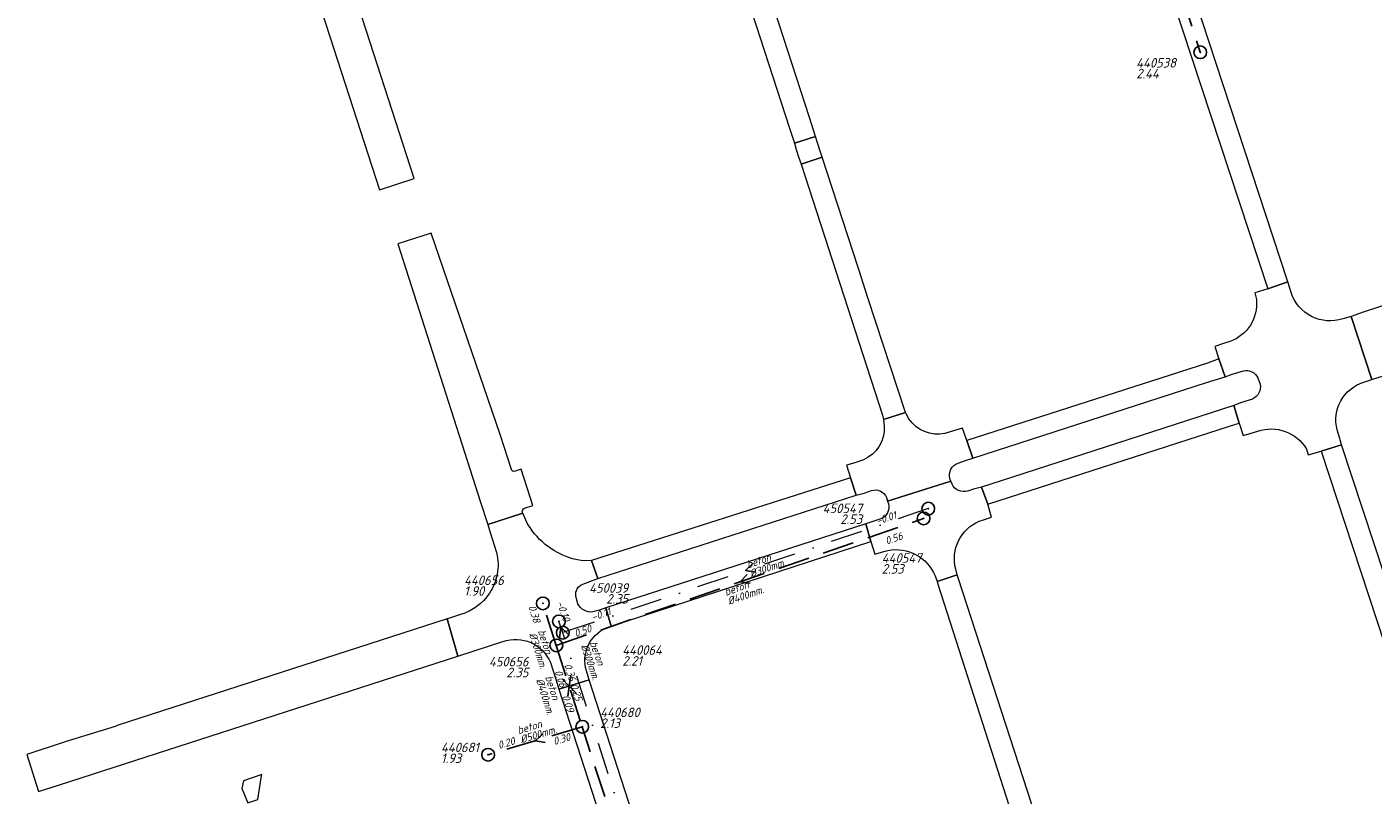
# Model space of a CAD drawing. Extents: x 148869 to 161638, y 453607 to 469810.
# Tile 472 of 656: x 155389 to 155601, y 463928 to 464049. Entities that reach past the tile are written whole.
import ezdxf
from ezdxf.enums import TextEntityAlignment as Align

# ---------------------------------------------------------------- set-up
doc = ezdxf.new("R2010")
doc.units = 0
doc.header["$PDMODE"] = 32
doc.header["$PDSIZE"] = 2
doc.linetypes.add('RI-HWA', pattern=[7.4, 5, -2.4])
doc.linetypes.add('RI-VWA', pattern=[11, 5, -3, 0, -3])
doc.layers.get('0').update_dxf_attribs({"linetype": 'CONTINUOUS'})
for name, color, linetype in [('B-OI-RI-BOB-T18-niet meenemen', 252, 'CONTINUOUS'), ('B-OI-RI-DIAMETER-T18-niet meenemen', 252, 'CONTINUOUS'), ('B-OI-RI-HWA-PUTDEKSELHOOGTE-T25-niet meenemen', 252, 'CONTINUOUS'), ('B-OI-RI-HWA-PUTNUMMER-T25-niet meenemen', 252, 'CONTINUOUS'), ('B-OI-RI-HWA_TRANSPORTLEIDING-G-niet meenemen', 252, 'RI-HWA'), ('B-OI-RI-MATERIAAL-T18-niet meenemen', 252, 'CONTINUOUS'), ('B-OI-RI-STROOMRICHTING-S-niet meenemen', 252, 'CONTINUOUS'), ('B-OI-RI-VWA_PUTDEKSELHOOGTE-T25-niet meenemen', 252, 'CONTINUOUS'), ('gs dwa', 252, 'CONTINUOUS'), ('gs rwa', 252, 'CONTINUOUS')]:
    doc.layers.add(name, color=color, linetype=linetype)
for name, color, linetype, lineweight in [('B-OI-RI-VWA_TRANSPORTLEIDING-G-niet meenemen', 252, 'RI-VWA', 18), ('B-RO-VH-VERHARDING_ASFALT-GV', 251, 'CONTINUOUS', 18), ('B-RO-VH-VERHARDING_STRAATBAKSTEEN-GV', 251, 'CONTINUOUS', 18)]:
    doc.layers.add(name, color=color, linetype=linetype, lineweight=lineweight)
doc.styles.add('iso15', font='ISO.shx', dxfattribs={"oblique": 15})
doc.styles.add('NLCS-ISO-M750_CURSIEF', font='NLCS-ISO.ttf', dxfattribs={"oblique": 15})

# ---------------------------------------------------------------- blocks, each defined once
blk = doc.blocks.new('ACMAP_ANN_TEMPLATE_diam')
at = {"color": 0, "linetype": 'ByBlock', "style": 'iso15', "oblique": 15}
blk.add_attdef('diam', (0.5, -1.3), '', height=1.2, dxfattribs=at)
blk = doc.blocks.new('ACMAP_ANN_TEMPLATE_mat')
at = {"color": 0, "linetype": 'ByBlock', "style": 'iso15', "oblique": 15}
blk.add_attdef('mat', (0.5, 0.2), '', height=1.2, dxfattribs=at)
blk = doc.blocks.new('ACMAP_ANN_TEMPLATE_nap-l')
at = {"color": 0, "linetype": 'ByBlock', "style": 'iso15', "oblique": 15}
blk.add_attdef('nap-l', (3.3, 0.2), '', height=1.2, dxfattribs=at)
blk = doc.blocks.new('ACMAP_ANN_TEMPLATE_nap-r')
at = {"color": 0, "linetype": 'ByBlock', "style": 'iso15', "oblique": 15}
blk.add_attdef('nap-r', text='', height=1.2, dxfattribs=at).set_placement((-4.1, 0.2), align=Align.RIGHT)
blk = doc.blocks.new('ACMAP_ANN_TEMPLATE_puth-dwa')
at = {"color": 0, "linetype": 'ByBlock', "style": 'iso15', "oblique": 15}
blk.add_attdef('puth-dwa', text='', height=1.5, dxfattribs=at).set_placement((2.7, 1), align=Align.RIGHT)
blk = doc.blocks.new('ACMAP_ANN_TEMPLATE_putnr-dwa')
at = {"color": 0, "linetype": 'ByBlock', "style": 'iso15', "oblique": 15}
blk.add_attdef('putnr-dwa', text='', height=1.5, dxfattribs=at).set_placement((2.7, 2.7), align=Align.RIGHT)
blk = doc.blocks.new('ACMAP_ANN_TEMPLATE_puth-rwa')
at = {"color": 0, "linetype": 'ByBlock', "style": 'iso15', "oblique": 15}
blk.add_attdef('puth-rwa', (-2.7, -4.4), '', height=1.5, dxfattribs=at)
blk = doc.blocks.new('ACMAP_ANN_TEMPLATE_putnr-rwa')
at = {"color": 0, "linetype": 'ByBlock', "style": 'iso15', "oblique": 15}
blk.add_attdef('putnr-rwa', (-2.7, -2.7), '', height=1.5, dxfattribs=at)

msp = doc.modelspace()

# ---------------------------------------------------------------- linework, layer by layer
at = {"layer": 'B-OI-RI-HWA_TRANSPORTLEIDING-G-niet meenemen'}
for p, q in [((155559.3, 464089.3), (155573.66, 464045.27)), ((155472.42, 463952), (155530.17, 463971.96)), ((155472.42, 463952), (155470.3, 463958.6)), ((155472.42, 463952), (155476.5, 463939.2)), ((155476.5, 463939.2), (155461.7, 463934.8)), ((155502.62, 463857.75), (155476.5, 463939.2))]:
    msp.add_line(p, q, dxfattribs=at)
at = {"layer": 'B-OI-RI-STROOMRICHTING-S-niet meenemen'}
for points in [[(155503.3, 463964.89), (155502.17, 463963.75), (155503.76, 463963.53)], [(155502.42, 463963.13), (155501.3, 463961.98), (155502.89, 463961.77)], [(155474.38, 463953.66), (155473.14, 463954.88), (155472.91, 463953.15)], [(155474.71, 463947.19), (155474.46, 463945.6), (155473.34, 463946.75)], [(155475.58, 463944.45), (155474.46, 463945.6), (155474.21, 463944.01)], [(155470.28, 463938.1), (155469.1, 463937), (155470.69, 463936.72)]]:
    msp.add_lwpolyline(points, dxfattribs=at)
at = {"layer": 'B-OI-RI-VWA_TRANSPORTLEIDING-G-niet meenemen'}
for p, q in [((155530.9, 463973.5), (155473.44, 463954)), ((155473.44, 463954), (155472.83, 463955.76)), ((155497.51, 463878.97), (155473.44, 463954))]:
    msp.add_line(p, q, dxfattribs=at)
at = {"layer": 'B-RO-VH-VERHARDING_ASFALT-GV', "flags": 128}
for points in [[(155419.96, 464118.57), (155414.51, 464116.9), (155414.77, 464116.08), (155416.63, 464110.18), (155419.2, 464102.42), (155422.95, 464090.85), (155422.98, 464090.78), (155425.45, 464083.06), (155430.22, 464068.19), (155444.6, 464023.65), (155450.09, 464025.42), (155420.45, 464117)], [(155493.24, 464082.16), (155509.09, 464033.32), (155509.85, 464031), (155513.16, 464032.01), (155512.2, 464035.04), (155496.55, 464083.29)], [(155563.79, 464081.27), (155563.65, 464081.73), (155560.41, 464080.66), (155584.29, 464008.06), (155587.44, 464009.19)], [(155510.92, 464027.66), (155514.21, 464028.76), (155513.91, 464029.7), (155513.48, 464031.03), (155513.16, 464032.01), (155509.85, 464031), (155510.15, 464029.97), (155510.5, 464028.81)], [(155514.21, 464028.76), (155510.92, 464027.66), (155523.72, 463988.19), (155523.85, 463987.51), (155527.34, 463988.63), (155521.47, 464006.48), (155519.94, 464011.26)], [(155537.9, 463981.43), (155574.65, 463993.35), (155577.56, 463994.22), (155576.59, 463997.05), (155574.8, 463996.36), (155536.95, 463984.22)], [(155578.92, 463989.74), (155542.37, 463977.89), (155539.26, 463976.89), (155540.27, 463974.2), (155578.28, 463986.47), (155579.8, 463986.96)], [(155595.89, 463983.55), (155592.65, 463982.52), (155611.38, 463925.63), (155614.61, 463926.64)], [(155477.93, 463965.36), (155478.92, 463962.52), (155519.56, 463975.6), (155518.66, 463978.33)], [(155521.86, 463968.34), (155521.07, 463971.1), (155480.18, 463957.9), (155481.02, 463955.04)], [(155546.33, 463918.39), (155549.66, 463919.43), (155549.25, 463920.66), (155535.64, 463962.48), (155535.43, 463963.08), (155532.29, 463962.02), (155532.48, 463961.45), (155545.93, 463919.53)], [(155395.33, 463936.86), (155389.18, 463934.84), (155391.01, 463929.02), (155392.63, 463929.54), (155392.65, 463929.53), (155392.67, 463929.52), (155456.95, 463950.28), (155455.26, 463956.18), (155429.17, 463947.74), (155403.51, 463939.45), (155403.05, 463939.26)], [(155496.54, 463871.79), (155501.28, 463873.29), (155477.57, 463946.59), (155472.84, 463945.12), (155494.01, 463879.62), (155494.9, 463876.86)]]:
    msp.add_lwpolyline(points, close=True, dxfattribs=at)
for points in [[(155465.35, 463979.67), (155463.58, 463985.14), (155452.75, 464016.81), (155447.5, 464015.14), (155460.52, 463974.53)], [(155587.96, 464007.48), (155587.44, 464009.19), (155584.29, 464008.06)], [(155613.24, 464009.03), (155603.79, 464005.87), (155599.27, 464004.38), (155597.41, 464003.72), (155600.65, 463993.82), (155604.18, 463994.96), (155623.54, 464001.34)], [(155584.29, 464008.06), (155582.26, 464007.42), (155582.5, 464006.4)], [(155599.37, 463993.4), (155600.65, 463993.82), (155597.41, 464003.72), (155596.09, 464003.36)], [(155578.31, 463999.77), (155577.15, 463999.42), (155575.98, 463998.99), (155576.59, 463997.05), (155577.56, 463994.22), (155578.7, 463994.64), (155580.47, 463995.2)], [(155582.73, 463994.05), (155583.07, 463993.09)], [(155581.87, 463990.73), (155580.14, 463990.17), (155578.92, 463989.74), (155579.8, 463986.96), (155580.41, 463984.99), (155581.67, 463985.35), (155582.7, 463985.68)], [(155527.87, 463987.64), (155527.34, 463988.63), (155523.85, 463987.51), (155523.97, 463986.42)], [(155535.61, 463980.65), (155536.62, 463981.01), (155537.9, 463981.43), (155536.95, 463984.22), (155536.28, 463986.18), (155535.05, 463985.78), (155533.48, 463985.31)], [(155590.35, 463982.88), (155590.61, 463981.96), (155592.65, 463982.52), (155595.89, 463983.55), (155595.68, 463984.34), (155595.62, 463984.52), (155595.19, 463985.88)], [(155467.39, 463973.56), (155468.71, 463973.99), (155466.9, 463979.7), (155465.93, 463979.38)], [(155520.73, 463981.2), (155519.35, 463980.7), (155518.06, 463980.32), (155518.66, 463978.33), (155519.56, 463975.6), (155520.8, 463975.92), (155521.97, 463976.33)], [(155524.32, 463975.25), (155524.51, 463974.67), (155534.46, 463977.82), (155534.31, 463978.22)], [(155534.64, 463977.34), (155534.46, 463977.82), (155524.51, 463974.67), (155524.65, 463974.24)], [(155538.89, 463971.52), (155539.58, 463971.74), (155540.85, 463972.18), (155540.27, 463974.2), (155539.26, 463976.89), (155538.02, 463976.55), (155537.1, 463976.27)], [(155460.52, 463974.53), (155461.59, 463971.16), (155461.64, 463971.01), (155467.15, 463972.77), (155467.06, 463972.99)], [(155467.15, 463972.77), (155461.64, 463971.01), (155462.01, 463969.75), (155463.03, 463966.58)], [(155467.67, 463971.56), (155467.15, 463972.77)], [(155523.44, 463971.9), (155522.33, 463971.51), (155521.07, 463971.1), (155521.86, 463968.34), (155522.51, 463966.35)], [(155522.51, 463966.35), (155523.9, 463966.77), (155524.56, 463966.94)], [(155476.33, 463961.5), (155477.67, 463962.02), (155478.92, 463962.52), (155477.93, 463965.36), (155476.57, 463965.3)], [(155531.96, 463962.93), (155532.29, 463962.02), (155535.43, 463963.08), (155535.21, 463963.99)], [(155475.81, 463958.55), (155475.55, 463959.52)], [(155457.36, 463956.85), (155455.6, 463956.29), (155455.26, 463956.18), (155456.95, 463950.28), (155464.03, 463952.59)], [(155480.23, 463954.74), (155481.02, 463955.04), (155480.18, 463957.9), (155479.2, 463957.55), (155478.18, 463957.25)], [(155471.49, 463949.29), (155472.33, 463946.69), (155472.84, 463945.12), (155477.57, 463946.59), (155477.14, 463947.99)]]:
    msp.add_lwpolyline(points, dxfattribs=at)
at = {"layer": 'B-RO-VH-VERHARDING_ASFALT-GV'}
for points in [[(155596.09, 464003.36, -0.419206), (155587.96, 464007.48)], [(155582.5, 464006.4, -0.3441), (155578.31, 463999.77)], [(155580.47, 463995.2, -0.344622), (155582.73, 463994.05)], [(155583.07, 463993.09, -0.348935), (155581.87, 463990.73)], [(155595.19, 463985.88, -0.396911), (155599.37, 463993.4)], [(155523.97, 463986.42, -0.310347), (155520.73, 463981.2)], [(155533.48, 463985.31, -0.307532), (155527.87, 463987.64)], [(155582.7, 463985.68, -0.355438), (155590.35, 463982.88)], [(155465.93, 463979.38, -0.417594), (155465.35, 463979.67)], [(155534.31, 463978.22, -0.405858), (155535.61, 463980.65)], [(155537.1, 463976.27, -0.378416), (155534.64, 463977.34)], [(155521.97, 463976.33, -0.410814), (155524.32, 463975.25)], [(155467.06, 463972.99, -0.299133), (155467.39, 463973.56)], [(155524.65, 463974.24, -0.370729), (155523.44, 463971.9)], [(155470.69, 463967.87, -0.101668), (155467.67, 463971.56)], [(155535.21, 463963.99, -0.371497), (155538.89, 463971.52)], [(155476.57, 463965.3, -0.13765), (155470.69, 463967.87)], [(155524.56, 463966.94, -0.356999), (155531.96, 463962.93)], [(155463.03, 463966.58, -0.105923), (155463.11, 463963.17)], [(155463.11, 463963.17, -0.098586), (155461.92, 463960.22)], [(155475.55, 463959.52, -0.356563), (155476.33, 463961.5)], [(155461.92, 463960.22, -0.179422), (155457.36, 463956.85)], [(155478.18, 463957.25, -0.319247), (155475.81, 463958.55)], [(155477.14, 463947.99, -0.374141), (155480.23, 463954.74)], [(155464.03, 463952.59, -0.401936), (155471.49, 463949.29)]]:
    msp.add_lwpolyline(points, format="xyb", dxfattribs=at)
at = {"layer": 'B-RO-VH-VERHARDING_STRAATBAKSTEEN-GV', "flags": 128}
msp.add_lwpolyline([(155425.51, 463927.74), (155426.03, 463931.19), (155426.1, 463931.67), (155423.23, 463930.72), (155422.95, 463929.49), (155423.93, 463927.24)], close=True, dxfattribs=at)
at = {"layer": 'gs dwa'}
for p in [(155530.9, 463973.5), (155530.9, 463973.5), (155472.83, 463955.76), (155472.83, 463955.76), (155473.44, 463954)]:
    msp.add_point(p, dxfattribs=at)
at = {"layer": 'gs rwa'}
for p in [(155573.66, 464045.27), (155530.17, 463971.96), (155470.3, 463958.6), (155472.42, 463952), (155476.5, 463939.2), (155461.7, 463934.8)]:
    msp.add_point(p, dxfattribs=at)

# ---------------------------------------------------------------- block references
at = {"layer": 'B-OI-RI-BOB-T18-niet meenemen'}
ref = msp.add_blockref('ACMAP_ANN_TEMPLATE_nap-l', (155519.87, 463969.69), dxfattribs=dict(at, rotation=18.74549201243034))
ref.add_attrib('nap-l', '-0.01', (155522.93, 463970.94), dxfattribs={"layer": '0', "color": 0, "linetype": 'ByBlock', "height": 1.2, "rotation": 18.7455, "style": 'NLCS-ISO-M750_CURSIEF', "oblique": 15})
ref = msp.add_blockref('ACMAP_ANN_TEMPLATE_nap-r', (155530.94, 463969.88), dxfattribs=dict(at, rotation=19.06656761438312))
ref.add_attrib('nap-r', '0.56', dxfattribs={"layer": '0', "color": 0, "linetype": 'ByBlock', "height": 1.2, "rotation": 19.0666, "style": 'NLCS-ISO-M750_CURSIEF', "oblique": 15}).set_placement((155527, 463968.73), align=Align.RIGHT)
ref = msp.add_blockref('ACMAP_ANN_TEMPLATE_nap-r', (155469.9, 463951.49), dxfattribs=dict(at, rotation=287.8076478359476))
ref.add_attrib('nap-r', '0.38', dxfattribs={"layer": '0', "color": 0, "linetype": 'ByBlock', "height": 1.2, "rotation": 287.8076, "style": 'NLCS-ISO-M750_CURSIEF', "oblique": 15}).set_placement((155468.84, 463955.45), align=Align.RIGHT)
ref = msp.add_blockref('ACMAP_ANN_TEMPLATE_nap-l', (155471.18, 463961.8), dxfattribs=dict(at, rotation=289.1158513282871))
ref.add_attrib('nap-l', '-0.10', (155472.45, 463958.74), dxfattribs={"layer": '0', "color": 0, "linetype": 'ByBlock', "height": 1.2, "rotation": 289.1159, "style": 'NLCS-ISO-M750_CURSIEF', "oblique": 15})
ref = msp.add_blockref('ACMAP_ANN_TEMPLATE_nap-r', (155485.03, 463957.95), dxfattribs=dict(at, rotation=18.74549201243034))
ref.add_attrib('nap-r', '-0.11', dxfattribs={"layer": '0', "color": 0, "linetype": 'ByBlock', "height": 1.2, "rotation": 18.7455, "style": 'NLCS-ISO-M750_CURSIEF', "oblique": 15}).set_placement((155481.08, 463956.82), align=Align.RIGHT)
ref = msp.add_blockref('ACMAP_ANN_TEMPLATE_nap-l', (155472.42, 463952), dxfattribs=dict(at, rotation=19.06656761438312))
ref.add_attrib('nap-l', '0.50', (155475.47, 463953.27), dxfattribs={"layer": '0', "color": 0, "linetype": 'ByBlock', "height": 1.2, "rotation": 19.0666, "style": 'NLCS-ISO-M750_CURSIEF', "oblique": 15})
ref = msp.add_blockref('ACMAP_ANN_TEMPLATE_nap-l', (155470.94, 463950.98), dxfattribs=dict(at, rotation=287.6796809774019))
ref.add_attrib('nap-l', '0.06', (155472.13, 463947.9), dxfattribs={"layer": '0', "color": 0, "linetype": 'ByBlock', "height": 1.2, "rotation": 287.6797, "style": 'NLCS-ISO-M750_CURSIEF', "oblique": 15})
ref = msp.add_blockref('ACMAP_ANN_TEMPLATE_nap-l', (155472.42, 463952), dxfattribs=dict(at, rotation=287.6796809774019))
ref.add_attrib('nap-l', '0.36', (155473.61, 463948.92), dxfattribs={"layer": '0', "color": 0, "linetype": 'ByBlock', "height": 1.2, "rotation": 287.6797, "style": 'NLCS-ISO-M750_CURSIEF', "oblique": 15})
ref = msp.add_blockref('ACMAP_ANN_TEMPLATE_nap-r', (155476.5, 463939.2), dxfattribs=dict(at, rotation=287.7808558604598))
ref.add_attrib('nap-r', '0.25', dxfattribs={"layer": '0', "color": 0, "linetype": 'ByBlock', "height": 1.2, "rotation": 287.7809, "style": 'NLCS-ISO-M750_CURSIEF', "oblique": 15}).set_placement((155475.44, 463943.17), align=Align.RIGHT)
ref = msp.add_blockref('ACMAP_ANN_TEMPLATE_nap-r', (155475.19, 463937.42), dxfattribs=dict(at, rotation=287.6796809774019))
ref.add_attrib('nap-r', '0.09', dxfattribs={"layer": '0', "color": 0, "linetype": 'ByBlock', "height": 1.2, "rotation": 287.6797, "style": 'NLCS-ISO-M750_CURSIEF', "oblique": 15}).set_placement((155474.14, 463941.39), align=Align.RIGHT)
ref = msp.add_blockref('ACMAP_ANN_TEMPLATE_nap-r', (155469.99, 463937.41), dxfattribs=dict(at, rotation=16.5570713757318))
ref.add_attrib('nap-r', '0.20', dxfattribs={"layer": '0', "color": 0, "linetype": 'ByBlock', "height": 1.2, "rotation": 16.5571, "style": 'NLCS-ISO-M750_CURSIEF', "oblique": 15}).set_placement((155466, 463936.44), align=Align.RIGHT)
ref = msp.add_blockref('ACMAP_ANN_TEMPLATE_nap-l', (155469.01, 463935.17), dxfattribs=dict(at, rotation=16.5570713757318))
ref.add_attrib('nap-l', '0.30', (155472.12, 463936.3), dxfattribs={"layer": '0', "color": 0, "linetype": 'ByBlock', "height": 1.2, "rotation": 16.5571, "style": 'NLCS-ISO-M750_CURSIEF', "oblique": 15})
at = {"layer": 'B-OI-RI-DIAMETER-T18-niet meenemen'}
ref = msp.add_blockref('ACMAP_ANN_TEMPLATE_diam', (155502.17, 463963.75), dxfattribs=dict(at, rotation=18.74549201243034))
ref.add_attrib('diam', '%%c300mm.', (155503.06, 463962.68), dxfattribs={"layer": '0', "color": 0, "linetype": 'ByBlock', "height": 1.2, "rotation": 18.7455, "style": 'NLCS-ISO-M750_CURSIEF', "oblique": 15})
ref = msp.add_blockref('ACMAP_ANN_TEMPLATE_diam', (155498.68, 463959.42), dxfattribs=dict(at, rotation=19.06656761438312))
ref.add_attrib('diam', '%%c400mm.', (155499.58, 463958.35), dxfattribs={"layer": '0', "color": 0, "linetype": 'ByBlock', "height": 1.2, "rotation": 19.0666, "style": 'NLCS-ISO-M750_CURSIEF', "oblique": 15})
ref = msp.add_blockref('ACMAP_ANN_TEMPLATE_diam', (155469.17, 463954.66), dxfattribs=dict(at, rotation=287.8076478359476))
ref.add_attrib('diam', '%%c300mm.', (155468.09, 463953.79), dxfattribs={"layer": '0', "color": 0, "linetype": 'ByBlock', "height": 1.2, "rotation": 287.8076, "style": 'NLCS-ISO-M750_CURSIEF', "oblique": 15})
ref = msp.add_blockref('ACMAP_ANN_TEMPLATE_diam', (155477.3, 463952.83), dxfattribs=dict(at, rotation=289.1158513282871))
ref.add_attrib('diam', '%%c300mm.', (155476.24, 463951.94), dxfattribs={"layer": '0', "color": 0, "linetype": 'ByBlock', "height": 1.2, "rotation": 289.1159, "style": 'NLCS-ISO-M750_CURSIEF', "oblique": 15})
ref = msp.add_blockref('ACMAP_ANN_TEMPLATE_diam', (155470.29, 463947.45), dxfattribs=dict(at, rotation=287.6796809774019))
ref.add_attrib('diam', '%%c400mm.', (155469.21, 463946.58), dxfattribs={"layer": '0', "color": 0, "linetype": 'ByBlock', "height": 1.2, "rotation": 287.6797, "style": 'NLCS-ISO-M750_CURSIEF', "oblique": 15})
ref = msp.add_blockref('ACMAP_ANN_TEMPLATE_diam', (155466.09, 463937.69), dxfattribs=dict(at, rotation=16.5570713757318))
ref.add_attrib('diam', '%%c500mm.', (155466.94, 463936.59), dxfattribs={"layer": '0', "color": 0, "linetype": 'ByBlock', "height": 1.2, "rotation": 16.5571, "style": 'NLCS-ISO-M750_CURSIEF', "oblique": 15})
at = {"layer": 'B-OI-RI-HWA-PUTDEKSELHOOGTE-T25-niet meenemen'}
ref = msp.add_blockref('ACMAP_ANN_TEMPLATE_puth-rwa', (155566.29, 464045.57), dxfattribs=at)
ref.add_attrib('puth-rwa', '2.44', (155563.59, 464041.17), dxfattribs={"layer": '0', "color": 0, "linetype": 'ByBlock', "height": 1.5, "style": 'NLCS-ISO-M750_CURSIEF', "oblique": 15})
ref = msp.add_blockref('ACMAP_ANN_TEMPLATE_puth-rwa', (155526.29, 463967.69), dxfattribs=at)
ref.add_attrib('puth-rwa', '2.53', (155523.59, 463963.29), dxfattribs={"layer": '0', "color": 0, "linetype": 'ByBlock', "height": 1.5, "style": 'NLCS-ISO-M750_CURSIEF', "oblique": 15})
ref = msp.add_blockref('ACMAP_ANN_TEMPLATE_puth-rwa', (155460.61, 463964.19), dxfattribs=at)
ref.add_attrib('puth-rwa', '1.90', (155457.91, 463959.79), dxfattribs={"layer": '0', "color": 0, "linetype": 'ByBlock', "height": 1.5, "style": 'NLCS-ISO-M750_CURSIEF', "oblique": 15})
ref = msp.add_blockref('ACMAP_ANN_TEMPLATE_puth-rwa', (155485.48, 463953.21), dxfattribs=at)
ref.add_attrib('puth-rwa', '2.21', (155482.78, 463948.81), dxfattribs={"layer": '0', "color": 0, "linetype": 'ByBlock', "height": 1.5, "style": 'NLCS-ISO-M750_CURSIEF', "oblique": 15})
ref = msp.add_blockref('ACMAP_ANN_TEMPLATE_puth-rwa', (155482.01, 463943.42), dxfattribs=at)
ref.add_attrib('puth-rwa', '2.13', (155479.31, 463939.02), dxfattribs={"layer": '0', "color": 0, "linetype": 'ByBlock', "height": 1.5, "style": 'NLCS-ISO-M750_CURSIEF', "oblique": 15})
ref = msp.add_blockref('ACMAP_ANN_TEMPLATE_puth-rwa', (155456.98, 463937.9), dxfattribs=at)
ref.add_attrib('puth-rwa', '1.93', (155454.28, 463933.5), dxfattribs={"layer": '0', "color": 0, "linetype": 'ByBlock', "height": 1.5, "style": 'NLCS-ISO-M750_CURSIEF', "oblique": 15})
at = {"layer": 'B-OI-RI-HWA-PUTNUMMER-T25-niet meenemen'}
ref = msp.add_blockref('ACMAP_ANN_TEMPLATE_putnr-rwa', (155566.29, 464045.57), dxfattribs=at)
ref.add_attrib('putnr-rwa', '440538', (155563.59, 464042.87), dxfattribs={"layer": '0', "color": 0, "linetype": 'ByBlock', "height": 1.5, "style": 'NLCS-ISO-M750_CURSIEF', "oblique": 15})
ref = msp.add_blockref('ACMAP_ANN_TEMPLATE_putnr-rwa', (155526.29, 463967.69), dxfattribs=at)
ref.add_attrib('putnr-rwa', '440547', (155523.59, 463964.99), dxfattribs={"layer": '0', "color": 0, "linetype": 'ByBlock', "height": 1.5, "style": 'NLCS-ISO-M750_CURSIEF', "oblique": 15})
ref = msp.add_blockref('ACMAP_ANN_TEMPLATE_putnr-rwa', (155460.61, 463964.19), dxfattribs=at)
ref.add_attrib('putnr-rwa', '440656', (155457.91, 463961.49), dxfattribs={"layer": '0', "color": 0, "linetype": 'ByBlock', "height": 1.5, "style": 'NLCS-ISO-M750_CURSIEF', "oblique": 15})
ref = msp.add_blockref('ACMAP_ANN_TEMPLATE_putnr-rwa', (155485.48, 463953.21), dxfattribs=at)
ref.add_attrib('putnr-rwa', '440064', (155482.78, 463950.51), dxfattribs={"layer": '0', "color": 0, "linetype": 'ByBlock', "height": 1.5, "style": 'NLCS-ISO-M750_CURSIEF', "oblique": 15})
ref = msp.add_blockref('ACMAP_ANN_TEMPLATE_putnr-rwa', (155482.01, 463943.42), dxfattribs=at)
ref.add_attrib('putnr-rwa', '440680', (155479.31, 463940.72), dxfattribs={"layer": '0', "color": 0, "linetype": 'ByBlock', "height": 1.5, "style": 'NLCS-ISO-M750_CURSIEF', "oblique": 15})
ref = msp.add_blockref('ACMAP_ANN_TEMPLATE_putnr-rwa', (155456.98, 463937.9), dxfattribs=at)
ref.add_attrib('putnr-rwa', '440681', (155454.28, 463935.2), dxfattribs={"layer": '0', "color": 0, "linetype": 'ByBlock', "height": 1.5, "style": 'NLCS-ISO-M750_CURSIEF', "oblique": 15})
at = {"layer": 'B-OI-RI-MATERIAAL-T18-niet meenemen'}
ref = msp.add_blockref('ACMAP_ANN_TEMPLATE_mat', (155502.17, 463963.75), dxfattribs=dict(at, rotation=18.74549201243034))
ref.add_attrib('mat', 'beton', (155502.58, 463964.1), dxfattribs={"layer": '0', "color": 0, "linetype": 'ByBlock', "height": 1.2, "rotation": 18.7455, "style": 'NLCS-ISO-M750_CURSIEF', "oblique": 15})
ref = msp.add_blockref('ACMAP_ANN_TEMPLATE_mat', (155498.68, 463959.42), dxfattribs=dict(at, rotation=19.06656761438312))
ref.add_attrib('mat', 'beton', (155499.09, 463959.77), dxfattribs={"layer": '0', "color": 0, "linetype": 'ByBlock', "height": 1.2, "rotation": 19.0666, "style": 'NLCS-ISO-M750_CURSIEF', "oblique": 15})
ref = msp.add_blockref('ACMAP_ANN_TEMPLATE_mat', (155469.17, 463954.66), dxfattribs=dict(at, rotation=287.8076478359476))
ref.add_attrib('mat', 'beton', (155469.51, 463954.25), dxfattribs={"layer": '0', "color": 0, "linetype": 'ByBlock', "height": 1.2, "rotation": 287.8076, "style": 'NLCS-ISO-M750_CURSIEF', "oblique": 15})
ref = msp.add_blockref('ACMAP_ANN_TEMPLATE_mat', (155477.3, 463952.83), dxfattribs=dict(at, rotation=289.1158513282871))
ref.add_attrib('mat', 'beton', (155477.66, 463952.43), dxfattribs={"layer": '0', "color": 0, "linetype": 'ByBlock', "height": 1.2, "rotation": 289.1159, "style": 'NLCS-ISO-M750_CURSIEF', "oblique": 15})
ref = msp.add_blockref('ACMAP_ANN_TEMPLATE_mat', (155470.29, 463947.45), dxfattribs=dict(at, rotation=287.6796809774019))
ref.add_attrib('mat', 'beton', (155470.64, 463947.04), dxfattribs={"layer": '0', "color": 0, "linetype": 'ByBlock', "height": 1.2, "rotation": 287.6797, "style": 'NLCS-ISO-M750_CURSIEF', "oblique": 15})
ref = msp.add_blockref('ACMAP_ANN_TEMPLATE_mat', (155466.09, 463937.69), dxfattribs=dict(at, rotation=16.5570713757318))
ref.add_attrib('mat', 'beton', (155466.51, 463938.02), dxfattribs={"layer": '0', "color": 0, "linetype": 'ByBlock', "height": 1.2, "rotation": 16.5571, "style": 'NLCS-ISO-M750_CURSIEF', "oblique": 15})
at = {"layer": 'B-OI-RI-VWA_PUTDEKSELHOOGTE-T25-niet meenemen'}
ref = msp.add_blockref('ACMAP_ANN_TEMPLATE_putnr-dwa', (155517.81, 463970.1), dxfattribs=at)
ref.add_attrib('putnr-dwa', '450547', dxfattribs={"layer": '0', "color": 0, "linetype": 'ByBlock', "height": 1.5, "style": 'NLCS-ISO-M750_CURSIEF', "oblique": 15}).set_placement((155520.51, 463972.8), align=Align.RIGHT)
ref = msp.add_blockref('ACMAP_ANN_TEMPLATE_puth-dwa', (155517.81, 463970.1), dxfattribs=at)
ref.add_attrib('puth-dwa', '2.53', dxfattribs={"layer": '0', "color": 0, "linetype": 'ByBlock', "height": 1.5, "style": 'NLCS-ISO-M750_CURSIEF', "oblique": 15}).set_placement((155520.51, 463971.1), align=Align.RIGHT)
ref = msp.add_blockref('ACMAP_ANN_TEMPLATE_putnr-dwa', (155481.01, 463957.57), dxfattribs=at)
ref.add_attrib('putnr-dwa', '450039', dxfattribs={"layer": '0', "color": 0, "linetype": 'ByBlock', "height": 1.5, "style": 'NLCS-ISO-M750_CURSIEF', "oblique": 15}).set_placement((155483.71, 463960.27), align=Align.RIGHT)
ref = msp.add_blockref('ACMAP_ANN_TEMPLATE_puth-dwa', (155481.01, 463957.57), dxfattribs=at)
ref.add_attrib('puth-dwa', '2.35', dxfattribs={"layer": '0', "color": 0, "linetype": 'ByBlock', "height": 1.5, "style": 'NLCS-ISO-M750_CURSIEF', "oblique": 15}).set_placement((155483.71, 463958.57), align=Align.RIGHT)
ref = msp.add_blockref('ACMAP_ANN_TEMPLATE_putnr-dwa', (155465.33, 463945.99), dxfattribs=at)
ref.add_attrib('putnr-dwa', '450656', dxfattribs={"layer": '0', "color": 0, "linetype": 'ByBlock', "height": 1.5, "style": 'NLCS-ISO-M750_CURSIEF', "oblique": 15}).set_placement((155468.03, 463948.69), align=Align.RIGHT)
ref = msp.add_blockref('ACMAP_ANN_TEMPLATE_puth-dwa', (155465.33, 463945.99), dxfattribs=at)
ref.add_attrib('puth-dwa', '2.35', dxfattribs={"layer": '0', "color": 0, "linetype": 'ByBlock', "height": 1.5, "style": 'NLCS-ISO-M750_CURSIEF', "oblique": 15}).set_placement((155468.03, 463946.99), align=Align.RIGHT)

doc.saveas('drawing.dxf')
